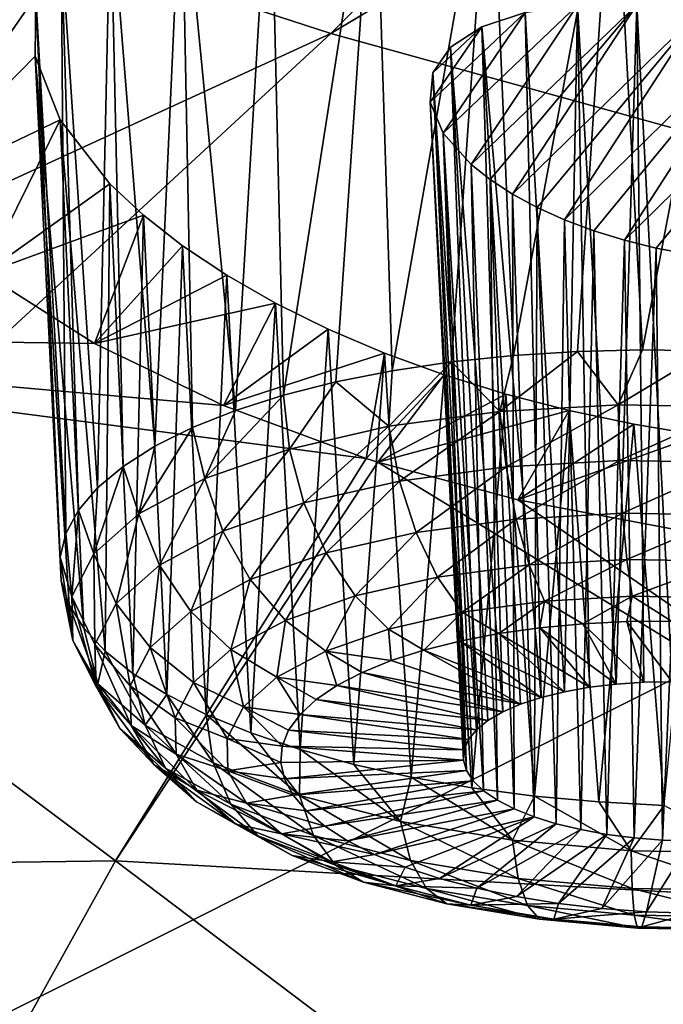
# Model space of a CAD drawing. Header units: metres. Extents: x -90 to 304, y -90 to 74.
# Tile 337 of 570: x 213.74 to 215.21, y 7.48 to 9.73. Entities that reach past the tile are written whole.
import ezdxf

# ---------------------------------------------------------------- set-up
doc = ezdxf.new("R2010")
doc.units = ezdxf.units.M
doc.layers.add('solid_21662050_350', color=7, linetype='CONTINUOUS')

msp = doc.modelspace()

# ---------------------------------------------------------------- linework, layer by layer
at = {"layer": 'solid_21662050_350'}
for points in [[(218.369614, 13.648315, 206.268372), (212.210464, 10.426764, 209.978928), (214.449249, 9.699173, 211.999878)], [(220.145767, 13.104414, 207.779114), (218.369614, 13.648315, 206.268372), (214.449249, 9.699173, 211.999878)], [(220.145767, 13.104414, 207.779114), (214.449249, 9.699173, 211.999878), (216.8535, 9.034916, 213.844925)], [(214.198685, 10.481389, 148.388184), (213.305801, 9.498137, 150.604141), (213.925858, 10.437732, 148.577682)], [(213.832748, 9.910597, 149.61644), (213.305801, 9.498137, 150.604141), (214.198685, 10.481389, 148.388184)], [(213.925858, 10.437732, 148.577682), (213.305801, 9.498137, 150.604141), (213.218918, 9.675175, 150.299789)], [(213.925858, 10.437732, 148.577682), (213.218918, 9.675175, 150.299789), (213.6884, 10.36941, 148.800125)], [(214.449249, 9.699173, 211.999878), (212.210464, 10.426764, 209.978928), (207.360123, 6.441322, 214.673355)], [(214.54982, 10.203702, 148.782303), (214.81459, 10.213077, 148.663376), (214.589874, 8.927176, 148.357498)], [(214.81459, 10.213077, 148.663376), (214.725876, 8.947391, 148.297348), (214.589874, 8.927176, 148.357498)], [(214.81459, 10.213077, 148.663376), (214.867737, 8.962183, 148.250732), (214.725876, 8.947391, 148.297348)], [(214.81459, 10.213077, 148.663376), (215.096649, 10.195423, 148.590363), (214.867737, 8.962183, 148.250732)], [(214.54982, 10.203702, 148.782303), (214.341415, 8.871428, 148.515579), (214.310791, 10.167332, 148.943344)], [(214.54982, 10.203702, 148.782303), (214.461258, 8.901763, 148.430511), (214.341415, 8.871428, 148.515579)], [(214.54982, 10.203702, 148.782303), (214.589874, 8.927176, 148.357498), (214.461258, 8.901763, 148.430511)], [(215.096649, 10.195423, 148.590363), (215.013931, 8.971392, 148.218124), (214.867737, 8.962183, 148.250732)], [(215.096649, 10.195423, 148.590363), (215.162842, 8.974916, 148.199921), (215.013931, 8.971392, 148.218124)], [(215.096649, 10.195423, 148.590363), (215.387054, 10.151221, 148.566299), (215.162842, 8.974916, 148.199921)], [(214.107712, 10.105347, 149.139572), (214.310791, 10.167332, 148.943344), (214.231659, 8.836503, 148.611771)], [(214.310791, 10.167332, 148.943344), (214.341415, 8.871428, 148.515579), (214.231659, 8.836503, 148.611771)], [(215.387054, 10.151221, 148.566299), (215.312851, 8.972716, 148.196304), (215.162842, 8.974916, 148.199921)], [(213.945694, 10.018775, 149.366852), (214.107712, 10.105347, 149.139572), (214.047104, 8.754462, 148.833237)], [(214.107712, 10.105347, 149.139572), (214.133194, 8.797371, 148.718048), (214.047104, 8.754462, 148.833237)], [(214.107712, 10.105347, 149.139572), (214.231659, 8.836503, 148.611771), (214.133194, 8.797371, 148.718048)], [(213.832748, 9.910597, 149.61644), (213.945694, 10.018775, 149.366852), (213.915665, 8.659226, 149.085205)], [(213.945694, 10.018775, 149.366852), (213.974335, 8.708245, 148.95607), (213.915665, 8.659226, 149.085205)], [(213.945694, 10.018775, 149.366852), (214.047104, 8.754462, 148.833237), (213.974335, 8.708245, 148.95607)], [(213.774338, 9.785158, 149.878159), (213.305801, 9.498137, 150.604141), (213.832748, 9.910597, 149.61644)], [(213.774338, 9.785158, 149.878159), (213.832748, 9.910597, 149.61644), (213.843094, 8.554958, 149.356659)], [(213.832748, 9.910597, 149.61644), (213.871765, 8.607944, 149.219223), (213.843094, 8.554958, 149.356659)], [(213.832748, 9.910597, 149.61644), (213.915665, 8.659226, 149.085205), (213.871765, 8.607944, 149.219223)], [(213.774338, 9.785158, 149.878159), (213.45285, 9.320896, 150.887665), (213.305801, 9.498137, 150.604141)], [(213.773254, 9.647113, 150.142471), (213.45285, 9.320896, 150.887665), (213.774338, 9.785158, 149.878159)], [(213.773254, 9.647113, 150.142471), (213.774338, 9.785158, 149.878159), (213.83255, 8.446215, 149.635773)], [(213.774338, 9.785158, 149.878159), (213.829971, 8.500852, 149.496017), (213.83255, 8.446215, 149.635773)], [(213.774338, 9.785158, 149.878159), (213.843094, 8.554958, 149.356659), (213.829971, 8.500852, 149.496017)], [(214.70668, 9.470872, 150.133789), (214.894058, 9.747084, 149.530838), (215.014175, 9.764074, 149.453522)], [(214.70668, 9.470872, 150.133789), (215.014175, 9.764074, 149.453522), (214.770508, 9.399201, 150.24913)], [(214.770508, 9.399201, 150.24913), (215.014175, 9.764074, 149.453522), (215.149399, 9.764677, 149.40239)], [(214.770508, 9.399201, 150.24913), (215.149399, 9.764677, 149.40239), (214.814224, 9.364675, 150.300079)], [(214.814224, 9.364675, 150.300079), (215.149399, 9.764677, 149.40239), (214.86499, 9.331747, 150.345459)], [(214.86499, 9.331747, 150.345459), (215.149399, 9.764677, 149.40239), (215.292969, 9.748715, 149.380432)], [(215.014175, 9.764074, 149.453522), (214.894058, 9.747084, 149.530838), (214.983841, 8.192311, 148.976898)], [(215.014175, 9.764074, 149.453522), (214.983841, 8.192311, 148.976898), (215.041183, 8.202551, 148.947144)], [(215.149399, 9.764677, 149.40239), (215.014175, 9.764074, 149.453522), (215.102127, 8.209892, 148.924591)], [(215.014175, 9.764074, 149.453522), (215.041183, 8.202551, 148.947144), (215.102127, 8.209892, 148.924591)], [(215.149399, 9.764677, 149.40239), (215.102127, 8.209892, 148.924591), (215.165649, 8.214213, 148.909607)], [(215.149399, 9.764677, 149.40239), (215.165649, 8.214213, 148.909607), (215.230652, 8.215438, 148.902466)], [(215.292969, 9.748715, 149.380432), (215.149399, 9.764677, 149.40239), (215.230652, 8.215438, 148.902466)], [(214.677032, 9.54229, 150.006653), (214.894058, 9.747084, 149.530838), (214.70668, 9.470872, 150.133789)], [(214.795334, 9.714532, 149.630295), (214.894058, 9.747084, 149.530838), (214.677032, 9.54229, 150.006653)], [(214.795334, 9.714532, 149.630295), (214.931107, 8.179351, 149.013336), (214.894058, 9.747084, 149.530838)], [(214.86499, 9.331747, 150.345459), (215.292969, 9.748715, 149.380432), (214.922028, 9.300941, 150.384552)], [(214.894058, 9.747084, 149.530838), (214.931107, 8.179351, 149.013336), (214.983841, 8.192311, 148.976898)], [(214.922028, 9.300941, 150.384552), (215.292969, 9.748715, 149.380432), (214.984467, 9.272736, 150.416748)], [(214.984467, 9.272736, 150.416748), (215.292969, 9.748715, 149.380432), (215.437393, 9.716681, 149.389648)], [(214.795334, 9.714532, 149.630295), (214.677032, 9.54229, 150.006653), (214.682846, 9.609194, 149.875305)], [(214.795334, 9.714532, 149.630295), (214.682846, 9.609194, 149.875305), (214.723282, 9.667751, 149.747299)], [(214.795334, 9.714532, 149.630295), (214.723282, 9.667751, 149.747299), (214.842911, 8.146194, 149.103683)], [(214.795334, 9.714532, 149.630295), (214.842911, 8.146194, 149.103683), (214.88385, 8.163891, 149.055847)], [(214.795334, 9.714532, 149.630295), (214.88385, 8.163891, 149.055847), (214.931107, 8.179351, 149.013336)], [(214.984467, 9.272736, 150.416748), (215.437393, 9.716681, 149.389648), (215.051285, 9.24759, 150.441528)], [(215.051285, 9.24759, 150.441528), (215.437393, 9.716681, 149.389648), (215.121506, 9.225853, 150.458557)], [(215.121506, 9.225853, 150.458557), (215.437393, 9.716681, 149.389648), (215.574203, 9.669965, 149.430573)], [(214.449249, 9.699173, 211.999878), (207.360123, 6.441322, 214.673355), (210.017944, 5.605456, 216.995056)], [(216.8535, 9.034916, 213.844925), (214.449249, 9.699173, 211.999878), (210.017944, 5.605456, 216.995056)], [(215.121506, 9.225853, 150.458557), (215.574203, 9.669965, 149.430573), (215.19397, 9.20786, 150.467606)], [(215.19397, 9.20786, 150.467606), (215.574203, 9.669965, 149.430573), (215.267563, 9.193864, 150.468552)], [(213.830292, 9.501822, 150.399323), (213.45285, 9.320896, 150.887665), (213.773254, 9.647113, 150.142471)], [(213.773254, 9.647113, 150.142471), (213.850784, 8.391648, 149.774368), (213.884491, 8.337749, 149.910294)], [(213.830292, 9.501822, 150.399323), (213.773254, 9.647113, 150.142471), (213.884491, 8.337749, 149.910294)], [(213.773254, 9.647113, 150.142471), (213.83255, 8.446215, 149.635773), (213.850784, 8.391648, 149.774368)], [(214.723282, 9.667751, 149.747299), (214.682846, 9.609194, 149.875305), (214.782623, 8.105343, 149.212006)], [(214.723282, 9.667751, 149.747299), (214.782623, 8.105343, 149.212006), (214.808975, 8.126572, 149.156021)], [(214.723282, 9.667751, 149.747299), (214.808975, 8.126572, 149.156021), (214.842911, 8.146194, 149.103683)], [(214.682846, 9.609194, 149.875305), (214.677032, 9.54229, 150.006653), (214.754349, 8.059583, 149.330917)], [(214.682846, 9.609194, 149.875305), (214.754349, 8.059583, 149.330917), (214.764313, 8.082888, 149.27063)], [(214.682846, 9.609194, 149.875305), (214.764313, 8.082888, 149.27063), (214.782623, 8.105343, 149.212006)], [(214.677032, 9.54229, 150.006653), (214.759995, 8.012029, 149.452347), (214.752899, 8.035827, 149.391846)], [(214.677032, 9.54229, 150.006653), (214.70668, 9.470872, 150.133789), (214.759995, 8.012029, 149.452347)], [(214.677032, 9.54229, 150.006653), (214.752899, 8.035827, 149.391846), (214.754349, 8.059583, 149.330917)], [(213.830292, 9.501822, 150.399323), (213.656021, 9.14959, 151.140762), (213.45285, 9.320896, 150.887665)], [(213.943939, 9.355174, 150.63855), (213.656021, 9.14959, 151.140762), (213.830292, 9.501822, 150.399323)], [(213.830292, 9.501822, 150.399323), (213.884491, 8.337749, 149.910294), (213.933289, 8.285107, 150.042084)], [(213.943939, 9.355174, 150.63855), (213.830292, 9.501822, 150.399323), (213.933289, 8.285107, 150.042084)], [(214.70668, 9.470872, 150.133789), (214.799194, 7.965919, 149.567993), (214.775528, 7.988586, 149.511414)], [(214.70668, 9.470872, 150.133789), (214.770508, 9.399201, 150.24913), (214.799194, 7.965919, 149.567993)], [(214.70668, 9.470872, 150.133789), (214.775528, 7.988586, 149.511414), (214.759995, 8.012029, 149.452347)], [(214.770508, 9.399201, 150.24913), (214.830627, 7.944398, 149.621155), (214.799194, 7.965919, 149.567993)], [(214.770508, 9.399201, 150.24913), (214.814224, 9.364675, 150.300079), (214.830627, 7.944398, 149.621155)], [(214.020859, 9.283256, 150.748474), (213.656021, 9.14959, 151.140762), (213.943939, 9.355174, 150.63855)], [(213.943939, 9.355174, 150.63855), (213.933289, 8.285107, 150.042084), (213.996658, 8.234299, 150.168274)], [(214.020859, 9.283256, 150.748474), (213.943939, 9.355174, 150.63855), (213.996658, 8.234299, 150.168274)], [(214.814224, 9.364675, 150.300079), (214.869278, 7.924399, 149.669983), (214.830627, 7.944398, 149.621155)], [(214.814224, 9.364675, 150.300079), (214.86499, 9.331747, 150.345459), (214.869278, 7.924399, 149.669983)], [(214.86499, 9.331747, 150.345459), (214.914474, 7.906263, 149.713638), (214.869278, 7.924399, 149.669983)], [(214.86499, 9.331747, 150.345459), (214.922028, 9.300941, 150.384552), (214.914474, 7.906263, 149.713638)], [(214.922028, 9.300941, 150.384552), (214.965469, 7.890298, 149.751373), (214.914474, 7.906263, 149.713638)], [(214.922028, 9.300941, 150.384552), (214.984467, 9.272736, 150.416748), (214.965469, 7.890298, 149.751373)], [(214.020859, 9.283256, 150.748474), (213.908997, 8.989942, 151.355331), (213.656021, 9.14959, 151.140762)], [(214.110229, 9.213309, 150.850372), (213.908997, 8.989942, 151.355331), (214.020859, 9.283256, 150.748474)], [(214.020859, 9.283256, 150.748474), (213.996658, 8.234299, 150.168274), (214.073883, 8.185884, 150.287476)], [(214.110229, 9.213309, 150.850372), (214.020859, 9.283256, 150.748474), (214.073883, 8.185884, 150.287476)], [(214.984467, 9.272736, 150.416748), (215.021347, 7.876784, 149.782532), (214.965469, 7.890298, 149.751373)], [(214.984467, 9.272736, 150.416748), (215.051285, 9.24759, 150.441528), (215.021347, 7.876784, 149.782532)], [(215.051285, 9.24759, 150.441528), (215.081192, 7.865942, 149.806595), (215.021347, 7.876784, 149.782532)], [(215.051285, 9.24759, 150.441528), (215.121506, 9.225853, 150.458557), (215.081192, 7.865942, 149.806595)], [(215.121506, 9.225853, 150.458557), (215.143967, 7.857966, 149.823151), (215.081192, 7.865942, 149.806595)], [(215.121506, 9.225853, 150.458557), (215.19397, 9.20786, 150.467606), (215.143967, 7.857966, 149.823151)], [(214.211182, 9.146074, 150.943192), (213.908997, 8.989942, 151.355331), (214.110229, 9.213309, 150.850372)], [(214.110229, 9.213309, 150.850372), (214.073883, 8.185884, 150.287476), (214.164139, 8.140388, 150.398407)], [(214.211182, 9.146074, 150.943192), (214.110229, 9.213309, 150.850372), (214.164139, 8.140388, 150.398407)], [(215.19397, 9.20786, 150.467606), (215.208588, 7.85299, 149.831909), (215.143967, 7.857966, 149.823151)], [(215.19397, 9.20786, 150.467606), (215.267563, 9.193864, 150.468552), (215.208588, 7.85299, 149.831909)], [(215.267563, 9.193864, 150.468552), (215.273956, 7.851097, 149.832718), (215.208588, 7.85299, 149.831909)], [(213.656021, 9.14959, 151.140762), (213.908997, 8.989942, 151.355331), (212.347397, 9.011413, 151.896652)], [(214.322693, 9.082255, 151.025955), (213.908997, 8.989942, 151.355331), (214.211182, 9.146074, 150.943192)], [(214.211182, 9.146074, 150.943192), (214.164139, 8.140388, 150.398407), (214.266418, 8.098314, 150.499832)], [(214.322693, 9.082255, 151.025955), (214.211182, 9.146074, 150.943192), (214.266418, 8.098314, 150.499832)], [(214.322693, 9.082255, 151.025955), (214.20369, 8.847437, 151.524033), (213.908997, 8.989942, 151.355331)], [(214.443588, 9.022543, 151.097809), (214.20369, 8.847437, 151.524033), (214.322693, 9.082255, 151.025955)], [(214.322693, 9.082255, 151.025955), (214.266418, 8.098314, 150.499832), (214.379623, 8.060122, 150.590652)], [(214.443588, 9.022543, 151.097809), (214.322693, 9.082255, 151.025955), (214.379623, 8.060122, 150.590652)], [(216.8535, 9.034916, 213.844925), (210.017944, 5.605456, 216.995056), (212.861694, 4.843024, 219.112793)], [(219.407639, 8.438294, 215.502106), (216.8535, 9.034916, 213.844925), (212.861694, 4.843024, 219.112793)], [(214.572678, 8.967529, 151.158051), (214.20369, 8.847437, 151.524033), (214.443588, 9.022543, 151.097809)], [(214.443588, 9.022543, 151.097809), (214.379623, 8.060122, 150.590652), (214.502487, 8.026228, 150.669861)], [(214.572678, 8.967529, 151.158051), (214.443588, 9.022543, 151.097809), (214.502487, 8.026228, 150.669861)], [(213.957123, 7.805358, 153.642899), (211.515778, 7.772446, 154.589294), (212.347397, 9.011413, 151.896652)], [(214.530228, 8.726706, 151.641571), (213.957123, 7.805358, 153.642899), (212.347397, 9.011413, 151.896652)], [(214.20369, 8.847437, 151.524033), (214.530228, 8.726706, 151.641571), (212.347397, 9.011413, 151.896652)], [(213.908997, 8.989942, 151.355331), (214.20369, 8.847437, 151.524033), (212.347397, 9.011413, 151.896652)], [(214.836487, 8.834103, 148.237823), (214.867737, 8.962183, 148.250732), (215.013931, 8.971392, 148.218124)], [(215.106689, 8.849099, 148.182755), (214.836487, 8.834103, 148.237823), (215.013931, 8.971392, 148.218124)], [(215.106689, 8.849099, 148.182755), (215.013931, 8.971392, 148.218124), (215.162842, 8.974916, 148.199921)], [(215.106689, 8.849099, 148.182755), (215.162842, 8.974916, 148.199921), (215.312851, 8.972716, 148.196304)], [(215.382782, 8.844394, 148.17778), (215.106689, 8.849099, 148.182755), (215.312851, 8.972716, 148.196304)], [(214.572678, 8.967529, 151.158051), (214.530228, 8.726706, 151.641571), (214.20369, 8.847437, 151.524033)], [(214.572678, 8.967529, 151.158051), (214.502487, 8.026228, 150.669861), (214.633682, 7.997005, 150.736588)], [(214.708557, 8.917787, 151.206039), (214.530228, 8.726706, 151.641571), (214.572678, 8.967529, 151.158051)], [(214.708557, 8.917787, 151.206039), (214.572678, 8.967529, 151.158051), (214.633682, 7.997005, 150.736588)], [(214.836487, 8.834103, 148.237823), (214.725876, 8.947391, 148.297348), (214.867737, 8.962183, 148.250732)], [(214.58255, 8.799983, 148.340851), (214.461258, 8.901763, 148.430511), (214.589874, 8.927176, 148.357498)], [(214.58255, 8.799983, 148.340851), (214.589874, 8.927176, 148.357498), (214.725876, 8.947391, 148.297348)], [(214.836487, 8.834103, 148.237823), (214.58255, 8.799983, 148.340851), (214.725876, 8.947391, 148.297348)], [(214.708557, 8.917787, 151.206039), (214.557358, 8.71813, 151.648621), (214.530228, 8.726706, 151.641571)], [(214.849869, 8.873786, 151.241348), (214.557358, 8.71813, 151.648621), (214.708557, 8.917787, 151.206039)], [(214.708557, 8.917787, 151.206039), (214.633682, 7.997005, 150.736588), (214.771774, 7.972774, 150.790115)], [(214.849869, 8.873786, 151.241348), (214.708557, 8.917787, 151.206039), (214.771774, 7.972774, 150.790115)], [(214.35463, 8.74805, 148.4879), (214.341415, 8.871428, 148.515579), (214.461258, 8.901763, 148.430511)], [(214.58255, 8.799983, 148.340851), (214.35463, 8.74805, 148.4879), (214.461258, 8.901763, 148.430511)], [(214.161469, 8.680299, 148.673294), (214.231659, 8.836503, 148.611771), (214.341415, 8.871428, 148.515579)], [(214.161469, 8.680299, 148.673294), (214.341415, 8.871428, 148.515579), (214.35463, 8.74805, 148.4879)], [(214.995117, 8.835955, 151.263657), (214.557358, 8.71813, 151.648621), (214.849869, 8.873786, 151.241348)], [(214.849869, 8.873786, 151.241348), (214.771774, 7.972774, 150.790115), (214.915237, 7.953799, 150.829865)], [(214.995117, 8.835955, 151.263657), (214.849869, 8.873786, 151.241348), (214.915237, 7.953799, 150.829865)], [(214.161469, 8.680299, 148.673294), (214.133194, 8.797371, 148.718048), (214.231659, 8.836503, 148.611771)], [(214.995117, 8.835955, 151.263657), (214.877716, 8.631619, 151.704163), (214.557358, 8.71813, 151.648621)], [(214.850708, 8.707364, 148.245575), (214.836487, 8.834103, 148.237823), (215.106689, 8.849099, 148.182755)], [(214.850708, 8.707364, 148.245575), (215.106689, 8.849099, 148.182755), (215.110184, 8.721765, 148.192703)], [(215.142899, 8.804606, 151.272781), (214.877716, 8.631619, 151.704163), (214.995117, 8.835955, 151.263657)], [(214.995117, 8.835955, 151.263657), (214.915237, 7.953799, 150.829865), (215.0625, 7.940289, 150.855377)], [(215.142899, 8.804606, 151.272781), (214.995117, 8.835955, 151.263657), (215.0625, 7.940289, 150.855377)], [(215.110184, 8.721765, 148.192703), (215.106689, 8.849099, 148.182755), (215.382782, 8.844394, 148.17778)], [(215.110184, 8.721765, 148.192703), (215.382782, 8.844394, 148.17778), (215.375305, 8.717247, 148.187912)], [(214.606842, 8.674598, 148.344513), (214.58255, 8.799983, 148.340851), (214.836487, 8.834103, 148.237823)], [(214.606842, 8.674598, 148.344513), (214.836487, 8.834103, 148.237823), (214.850708, 8.707364, 148.245575)], [(214.010529, 8.599335, 148.889923), (214.047104, 8.754462, 148.833237), (214.133194, 8.797371, 148.718048)], [(214.161469, 8.680299, 148.673294), (214.010529, 8.599335, 148.889923), (214.133194, 8.797371, 148.718048)], [(214.387955, 8.624726, 148.485718), (214.35463, 8.74805, 148.4879), (214.58255, 8.799983, 148.340851)], [(214.606842, 8.674598, 148.344513), (214.387955, 8.624726, 148.485718), (214.58255, 8.799983, 148.340851)], [(215.291687, 8.780012, 151.268707), (214.877716, 8.631619, 151.704163), (215.142899, 8.804606, 151.272781)], [(215.142899, 8.804606, 151.272781), (215.0625, 7.940289, 150.855377), (215.211945, 7.932391, 150.866379)], [(215.291687, 8.780012, 151.268707), (215.142899, 8.804606, 151.272781), (215.211945, 7.932391, 150.866379)], [(215.291687, 8.780012, 151.268707), (215.233749, 8.564959, 151.710388), (214.877716, 8.631619, 151.704163)], [(214.010529, 8.599335, 148.889923), (213.974335, 8.708245, 148.95607), (214.047104, 8.754462, 148.833237)], [(214.202484, 8.559665, 148.663757), (214.161469, 8.680299, 148.673294), (214.35463, 8.74805, 148.4879)], [(214.202484, 8.559665, 148.663757), (214.35463, 8.74805, 148.4879), (214.387955, 8.624726, 148.485718)], [(214.530228, 8.726706, 151.641571), (214.557358, 8.71813, 151.648621), (213.957123, 7.805358, 153.642899)], [(213.907578, 8.508268, 149.129456), (213.915665, 8.659226, 149.085205), (213.974335, 8.708245, 148.95607)], [(214.010529, 8.599335, 148.889923), (213.907578, 8.508268, 149.129456), (213.974335, 8.708245, 148.95607)], [(216.262482, 7.67538, 153.125107), (213.957123, 7.805358, 153.642899), (214.557358, 8.71813, 151.648621)], [(214.877716, 8.631619, 151.704163), (216.262482, 7.67538, 153.125107), (214.557358, 8.71813, 151.648621)], [(214.606842, 8.674598, 148.344513), (214.850708, 8.707364, 148.245575), (214.644653, 8.556922, 148.376877)], [(214.850708, 8.707364, 148.245575), (214.87352, 8.587673, 148.284027), (214.644653, 8.556922, 148.376877)], [(214.850708, 8.707364, 148.245575), (215.110184, 8.721765, 148.192703), (214.87352, 8.587673, 148.284027)], [(215.110184, 8.721765, 148.192703), (215.117035, 8.601188, 148.234406), (214.87352, 8.587673, 148.284027)], [(215.110184, 8.721765, 148.192703), (215.375305, 8.717247, 148.187912), (215.117035, 8.601188, 148.234406)], [(215.375305, 8.717247, 148.187912), (215.36586, 8.596948, 148.229904), (215.117035, 8.601188, 148.234406)], [(214.057526, 8.481914, 148.871796), (214.010529, 8.599335, 148.889923), (214.161469, 8.680299, 148.673294)], [(214.057526, 8.481914, 148.871796), (214.161469, 8.680299, 148.673294), (214.202484, 8.559665, 148.663757)], [(213.907578, 8.508268, 149.129456), (213.871765, 8.607944, 149.219223), (213.915665, 8.659226, 149.085205)], [(214.606842, 8.674598, 148.344513), (214.439224, 8.510117, 148.509399), (214.387955, 8.624726, 148.485718)], [(214.606842, 8.674598, 148.344513), (214.644653, 8.556922, 148.376877), (214.439224, 8.510117, 148.509399)], [(214.202484, 8.559665, 148.663757), (214.387955, 8.624726, 148.485718), (214.265152, 8.449057, 148.676498)], [(214.265152, 8.449057, 148.676498), (214.387955, 8.624726, 148.485718), (214.439224, 8.510117, 148.509399)], [(214.877716, 8.631619, 151.704163), (215.233749, 8.564959, 151.710388), (216.262482, 7.67538, 153.125107)], [(213.856598, 8.4106, 149.38269), (213.843094, 8.554958, 149.356659), (213.871765, 8.607944, 149.219223)], [(213.907578, 8.508268, 149.129456), (213.856598, 8.4106, 149.38269), (213.871765, 8.607944, 149.219223)], [(213.958664, 8.394461, 149.101822), (213.907578, 8.508268, 149.129456), (214.010529, 8.599335, 148.889923)], [(213.958664, 8.394461, 149.101822), (214.010529, 8.599335, 148.889923), (214.057526, 8.481914, 148.871796)], [(214.644653, 8.556922, 148.376877), (214.87352, 8.587673, 148.284027), (214.693512, 8.454638, 148.435837)], [(214.87352, 8.587673, 148.284027), (214.903442, 8.482844, 148.350662), (214.693512, 8.454638, 148.435837)], [(214.87352, 8.587673, 148.284027), (215.117035, 8.601188, 148.234406), (214.903442, 8.482844, 148.350662)], [(215.117035, 8.601188, 148.234406), (215.126816, 8.495241, 148.305145), (214.903442, 8.482844, 148.350662)], [(215.117035, 8.601188, 148.234406), (215.36586, 8.596948, 148.229904), (215.126816, 8.495241, 148.305145)], [(215.36586, 8.596948, 148.229904), (215.355042, 8.491352, 148.301025), (215.126816, 8.495241, 148.305145)], [(213.856598, 8.4106, 149.38269), (213.829971, 8.500852, 149.496017), (213.843094, 8.554958, 149.356659)], [(214.057526, 8.481914, 148.871796), (214.202484, 8.559665, 148.663757), (214.12912, 8.376087, 148.871735)], [(214.202484, 8.559665, 148.663757), (214.265152, 8.449057, 148.676498), (214.12912, 8.376087, 148.871735)], [(214.644653, 8.556922, 148.376877), (214.505096, 8.411706, 148.557388), (214.439224, 8.510117, 148.509399)], [(214.644653, 8.556922, 148.376877), (214.693512, 8.454638, 148.435837), (214.505096, 8.411706, 148.557388)], [(213.859528, 8.310081, 149.639893), (213.83255, 8.446215, 149.635773), (213.829971, 8.500852, 149.496017)], [(213.856598, 8.4106, 149.38269), (213.859528, 8.310081, 149.639893), (213.829971, 8.500852, 149.496017)], [(213.909698, 8.300668, 149.345001), (213.856598, 8.4106, 149.38269), (213.907578, 8.508268, 149.129456)], [(213.909698, 8.300668, 149.345001), (213.907578, 8.508268, 149.129456), (213.958664, 8.394461, 149.101822)], [(214.265152, 8.449057, 148.676498), (214.439224, 8.510117, 148.509399), (214.345413, 8.355698, 148.710648)], [(214.345413, 8.355698, 148.710648), (214.439224, 8.510117, 148.509399), (214.505096, 8.411706, 148.557388)], [(213.958664, 8.394461, 149.101822), (214.057526, 8.481914, 148.871796), (214.036331, 8.294013, 149.087616)], [(214.057526, 8.481914, 148.871796), (214.12912, 8.376087, 148.871735), (214.036331, 8.294013, 149.087616)], [(214.693512, 8.454638, 148.435837), (214.903442, 8.482844, 148.350662), (214.750229, 8.374426, 148.517532)], [(214.903442, 8.482844, 148.350662), (214.938522, 8.399725, 148.441132), (214.750229, 8.374426, 148.517532)], [(214.903442, 8.482844, 148.350662), (215.126816, 8.495241, 148.305145), (214.938522, 8.399725, 148.441132)], [(215.126816, 8.495241, 148.305145), (215.13887, 8.410844, 148.400314), (214.938522, 8.399725, 148.441132)], [(215.126816, 8.495241, 148.305145), (215.355042, 8.491352, 148.301025), (215.13887, 8.410844, 148.400314)], [(215.355042, 8.491352, 148.301025), (215.343567, 8.407355, 148.396606), (215.13887, 8.410844, 148.400314)], [(214.693512, 8.454638, 148.435837), (214.581238, 8.335919, 148.626556), (214.505096, 8.411706, 148.557388)], [(214.693512, 8.454638, 148.435837), (214.750229, 8.374426, 148.517532), (214.581238, 8.335919, 148.626556)], [(219.407639, 8.438294, 215.502106), (212.861694, 4.843024, 219.112793), (215.873734, 4.158753, 221.013428)], [(213.859528, 8.310081, 149.639893), (213.850784, 8.391648, 149.774368), (213.83255, 8.446215, 149.635773)], [(214.12912, 8.376087, 148.871735), (214.265152, 8.449057, 148.676498), (214.220627, 8.288767, 148.88974)], [(214.265152, 8.449057, 148.676498), (214.345413, 8.355698, 148.710648), (214.220627, 8.288767, 148.88974)], [(213.912506, 8.204139, 149.59201), (213.859528, 8.310081, 149.639893), (213.856598, 8.4106, 149.38269)], [(213.912506, 8.204139, 149.59201), (213.856598, 8.4106, 149.38269), (213.909698, 8.300668, 149.345001)], [(214.345413, 8.355698, 148.710648), (214.505096, 8.411706, 148.557388), (214.438019, 8.285686, 148.764023)], [(214.438019, 8.285686, 148.764023), (214.505096, 8.411706, 148.557388), (214.581238, 8.335919, 148.626556)], [(214.938522, 8.399725, 148.441132), (215.13887, 8.410844, 148.400314), (215.025909, 8.347869, 148.535904)], [(215.13887, 8.410844, 148.400314), (215.126862, 8.352935, 148.516708), (215.025909, 8.347869, 148.535904)], [(215.13887, 8.410844, 148.400314), (215.229385, 8.35381, 148.508148), (215.126862, 8.352935, 148.516708)], [(215.13887, 8.410844, 148.400314), (215.343567, 8.407355, 148.396606), (215.229385, 8.35381, 148.508148)], [(213.91626, 8.210577, 149.89119), (213.884491, 8.337749, 149.910294), (213.850784, 8.391648, 149.774368)], [(213.859528, 8.310081, 149.639893), (213.91626, 8.210577, 149.89119), (213.850784, 8.391648, 149.774368)], [(213.909698, 8.300668, 149.345001), (213.958664, 8.394461, 149.101822), (213.990387, 8.205988, 149.315842)], [(213.958664, 8.394461, 149.101822), (214.036331, 8.294013, 149.087616), (213.990387, 8.205988, 149.315842)], [(214.750229, 8.374426, 148.517532), (214.938522, 8.399725, 148.441132), (214.833771, 8.325471, 148.605103)], [(214.938522, 8.399725, 148.441132), (214.927811, 8.338675, 148.565491), (214.833771, 8.325471, 148.605103)], [(214.938522, 8.399725, 148.441132), (215.025909, 8.347869, 148.535904), (214.927811, 8.338675, 148.565491)], [(214.036331, 8.294013, 149.087616), (214.12912, 8.376087, 148.871735), (214.135529, 8.213484, 149.087753)], [(214.12912, 8.376087, 148.871735), (214.220627, 8.288767, 148.88974), (214.135529, 8.213484, 149.087753)], [(214.581238, 8.335919, 148.626556), (214.750229, 8.374426, 148.517532), (214.662613, 8.28774, 148.71228)], [(214.750229, 8.374426, 148.517532), (214.74501, 8.308421, 148.654236), (214.662613, 8.28774, 148.71228)], [(214.750229, 8.374426, 148.517532), (214.833771, 8.325471, 148.605103), (214.74501, 8.308421, 148.654236)], [(214.220627, 8.288767, 148.88974), (214.345413, 8.355698, 148.710648), (214.326096, 8.225654, 148.924637)], [(214.345413, 8.355698, 148.710648), (214.438019, 8.285686, 148.764023), (214.326096, 8.225654, 148.924637)], [(215.102127, 8.209892, 148.924591), (214.927811, 8.338675, 148.565491), (215.025909, 8.347869, 148.535904)], [(215.165649, 8.214213, 148.909607), (215.025909, 8.347869, 148.535904), (215.126862, 8.352935, 148.516708)], [(215.165649, 8.214213, 148.909607), (215.102127, 8.209892, 148.924591), (215.025909, 8.347869, 148.535904)], [(215.230652, 8.215438, 148.902466), (215.126862, 8.352935, 148.516708), (215.229385, 8.35381, 148.508148)], [(215.230652, 8.215438, 148.902466), (215.165649, 8.214213, 148.909607), (215.126862, 8.352935, 148.516708)], [(213.91626, 8.210577, 149.89119), (213.933289, 8.285107, 150.042084), (213.884491, 8.337749, 149.910294)], [(214.438019, 8.285686, 148.764023), (214.581238, 8.335919, 148.626556), (214.587631, 8.263688, 148.778488)], [(214.587631, 8.263688, 148.778488), (214.581238, 8.335919, 148.626556), (214.662613, 8.28774, 148.71228)], [(214.983841, 8.192311, 148.976898), (214.74501, 8.308421, 148.654236), (214.833771, 8.325471, 148.605103)], [(215.041183, 8.202551, 148.947144), (214.833771, 8.325471, 148.605103), (214.927811, 8.338675, 148.565491)], [(215.041183, 8.202551, 148.947144), (214.983841, 8.192311, 148.976898), (214.833771, 8.325471, 148.605103)], [(215.102127, 8.209892, 148.924591), (215.041183, 8.202551, 148.947144), (214.927811, 8.338675, 148.565491)], [(213.966995, 8.108583, 149.833328), (213.91626, 8.210577, 149.89119), (213.859528, 8.310081, 149.639893)], [(213.966995, 8.108583, 149.833328), (213.859528, 8.310081, 149.639893), (213.912506, 8.204139, 149.59201)], [(213.909698, 8.300668, 149.345001), (213.990387, 8.205988, 149.315842), (213.993027, 8.115396, 149.547653)], [(213.912506, 8.204139, 149.59201), (213.909698, 8.300668, 149.345001), (213.993027, 8.115396, 149.547653)], [(213.990387, 8.205988, 149.315842), (214.036331, 8.294013, 149.087616), (214.093384, 8.132743, 149.297104)], [(214.036331, 8.294013, 149.087616), (214.135529, 8.213484, 149.087753), (214.093384, 8.132743, 149.297104)], [(214.931107, 8.179351, 149.013336), (214.662613, 8.28774, 148.71228), (214.74501, 8.308421, 148.654236)], [(214.983841, 8.192311, 148.976898), (214.931107, 8.179351, 149.013336), (214.74501, 8.308421, 148.654236)], [(213.91626, 8.210577, 149.89119), (214.024612, 8.11591, 150.126907), (213.933289, 8.285107, 150.042084)], [(214.024612, 8.11591, 150.126907), (213.996658, 8.234299, 150.168274), (213.933289, 8.285107, 150.042084)], [(214.135529, 8.213484, 149.087753), (214.220627, 8.288767, 148.88974), (214.249771, 8.158133, 149.102234)], [(214.220627, 8.288767, 148.88974), (214.326096, 8.225654, 148.924637), (214.249771, 8.158133, 149.102234)], [(214.326096, 8.225654, 148.924637), (214.438019, 8.285686, 148.764023), (214.463562, 8.20672, 148.932022)], [(214.438019, 8.285686, 148.764023), (214.520996, 8.236568, 148.852051), (214.463562, 8.20672, 148.932022)], [(214.438019, 8.285686, 148.764023), (214.587631, 8.263688, 148.778488), (214.520996, 8.236568, 148.852051)], [(214.88385, 8.163891, 149.055847), (214.587631, 8.263688, 148.778488), (214.662613, 8.28774, 148.71228)], [(214.931107, 8.179351, 149.013336), (214.88385, 8.163891, 149.055847), (214.662613, 8.28774, 148.71228)], [(214.88385, 8.163891, 149.055847), (214.520996, 8.236568, 148.852051), (214.587631, 8.263688, 148.778488)], [(214.024612, 8.11591, 150.126907), (214.073883, 8.185884, 150.287476), (213.996658, 8.234299, 150.168274)], [(214.842911, 8.146194, 149.103683), (214.463562, 8.20672, 148.932022), (214.520996, 8.236568, 148.852051)], [(214.88385, 8.163891, 149.055847), (214.842911, 8.146194, 149.103683), (214.520996, 8.236568, 148.852051)], [(213.912506, 8.204139, 149.59201), (213.993027, 8.115396, 149.547653), (214.044144, 8.025716, 149.774124)], [(213.966995, 8.108583, 149.833328), (213.912506, 8.204139, 149.59201), (214.044144, 8.025716, 149.774124)], [(214.071045, 8.017673, 150.059692), (214.024612, 8.11591, 150.126907), (213.91626, 8.210577, 149.89119)], [(214.071045, 8.017673, 150.059692), (213.91626, 8.210577, 149.89119), (213.966995, 8.108583, 149.833328)], [(213.990387, 8.205988, 149.315842), (214.093384, 8.132743, 149.297104), (214.095795, 8.049646, 149.50972)], [(213.993027, 8.115396, 149.547653), (213.990387, 8.205988, 149.315842), (214.095795, 8.049646, 149.50972)], [(214.093384, 8.132743, 149.297104), (214.135529, 8.213484, 149.087753), (214.21196, 8.085714, 149.290009)], [(214.135529, 8.213484, 149.087753), (214.249771, 8.158133, 149.102234), (214.21196, 8.085714, 149.290009)], [(214.249771, 8.158133, 149.102234), (214.326096, 8.225654, 148.924637), (214.379028, 8.140375, 149.107117)], [(214.326096, 8.225654, 148.924637), (214.416031, 8.174521, 149.017395), (214.379028, 8.140375, 149.107117)], [(214.326096, 8.225654, 148.924637), (214.463562, 8.20672, 148.932022), (214.416031, 8.174521, 149.017395)], [(214.808975, 8.126572, 149.156021), (214.416031, 8.174521, 149.017395), (214.463562, 8.20672, 148.932022)], [(214.842911, 8.146194, 149.103683), (214.808975, 8.126572, 149.156021), (214.463562, 8.20672, 148.932022)], [(214.024612, 8.11591, 150.126907), (214.180435, 8.029718, 150.337997), (214.073883, 8.185884, 150.287476)], [(214.180435, 8.029718, 150.337997), (214.164139, 8.140388, 150.398407), (214.073883, 8.185884, 150.287476)], [(214.782623, 8.105343, 149.212006), (214.379028, 8.140375, 149.107117), (214.416031, 8.174521, 149.017395)], [(214.808975, 8.126572, 149.156021), (214.782623, 8.105343, 149.212006), (214.416031, 8.174521, 149.017395)], [(214.377716, 7.955314, 150.516342), (214.266418, 8.098314, 150.499832), (214.164139, 8.140388, 150.398407)], [(214.180435, 8.029718, 150.337997), (214.377716, 7.955314, 150.516342), (214.164139, 8.140388, 150.398407)], [(214.21196, 8.085714, 149.290009), (214.249771, 8.158133, 149.102234), (214.338272, 8.067977, 149.295013)], [(214.249771, 8.158133, 149.102234), (214.352997, 8.104711, 149.200043), (214.338272, 8.067977, 149.295013)], [(214.249771, 8.158133, 149.102234), (214.379028, 8.140375, 149.107117), (214.352997, 8.104711, 149.200043)], [(214.764313, 8.082888, 149.27063), (214.352997, 8.104711, 149.200043), (214.379028, 8.140375, 149.107117)], [(214.782623, 8.105343, 149.212006), (214.764313, 8.082888, 149.27063), (214.379028, 8.140375, 149.107117)], [(213.993027, 8.115396, 149.547653), (214.095795, 8.049646, 149.50972), (214.1427, 7.967388, 149.717468)], [(214.044144, 8.025716, 149.774124), (213.993027, 8.115396, 149.547653), (214.1427, 7.967388, 149.717468)], [(214.220688, 7.934902, 150.262405), (214.180435, 8.029718, 150.337997), (214.024612, 8.11591, 150.126907)], [(214.220688, 7.934902, 150.262405), (214.024612, 8.11591, 150.126907), (214.071045, 8.017673, 150.059692)], [(214.093384, 8.132743, 149.297104), (214.21196, 8.085714, 149.290009), (214.214142, 8.011185, 149.480713)], [(214.095795, 8.049646, 149.50972), (214.093384, 8.132743, 149.297104), (214.214142, 8.011185, 149.480713)], [(213.966995, 8.108583, 149.833328), (214.044144, 8.025716, 149.774124), (214.141815, 7.940397, 149.986572)], [(214.071045, 8.017673, 150.059692), (213.966995, 8.108583, 149.833328), (214.141815, 7.940397, 149.986572)], [(214.377716, 7.955314, 150.516342), (214.379623, 8.060122, 150.590652), (214.266418, 8.098314, 150.499832)], [(214.754349, 8.059583, 149.330917), (214.338272, 8.067977, 149.295013), (214.352997, 8.104711, 149.200043)], [(214.764313, 8.082888, 149.27063), (214.754349, 8.059583, 149.330917), (214.352997, 8.104711, 149.200043)], [(214.21196, 8.085714, 149.290009), (214.338272, 8.067977, 149.295013), (214.335037, 8.030637, 149.390823)], [(214.214142, 8.011185, 149.480713), (214.21196, 8.085714, 149.290009), (214.335037, 8.030637, 149.390823)], [(214.095795, 8.049646, 149.50972), (214.214142, 8.011185, 149.480713), (214.25621, 7.937406, 149.667038)], [(214.1427, 7.967388, 149.717468), (214.095795, 8.049646, 149.50972), (214.25621, 7.937406, 149.667038)], [(214.752899, 8.035827, 149.391846), (214.335037, 8.030637, 149.390823), (214.338272, 8.067977, 149.295013)], [(214.754349, 8.059583, 149.330917), (214.752899, 8.035827, 149.391846), (214.338272, 8.067977, 149.295013)], [(214.377716, 7.955314, 150.516342), (214.608902, 7.895557, 150.655106), (214.379623, 8.060122, 150.590652)], [(214.608902, 7.895557, 150.655106), (214.502487, 8.026228, 150.669861), (214.379623, 8.060122, 150.590652)], [(214.044144, 8.025716, 149.774124), (214.1427, 7.967388, 149.717468), (214.232285, 7.889128, 149.912323)], [(214.141815, 7.940397, 149.986572), (214.044144, 8.025716, 149.774124), (214.232285, 7.889128, 149.912323)], [(214.410141, 7.863451, 150.43367), (214.377716, 7.955314, 150.516342), (214.180435, 8.029718, 150.337997)], [(214.410141, 7.863451, 150.43367), (214.180435, 8.029718, 150.337997), (214.220688, 7.934902, 150.262405)], [(214.214142, 8.011185, 149.480713), (214.335037, 8.030637, 149.390823), (214.343323, 7.993158, 149.486282)], [(214.752899, 8.035827, 149.391846), (214.343323, 7.993158, 149.486282), (214.335037, 8.030637, 149.390823)], [(214.752899, 8.035827, 149.391846), (214.759995, 8.012029, 149.452347), (214.343323, 7.993158, 149.486282)], [(214.608902, 7.895557, 150.655106), (214.633682, 7.997005, 150.736588), (214.502487, 8.026228, 150.669861)], [(214.071045, 8.017673, 150.059692), (214.141815, 7.940397, 149.986572), (214.282242, 7.862716, 150.176819)], [(214.220688, 7.934902, 150.262405), (214.071045, 8.017673, 150.059692), (214.282242, 7.862716, 150.176819)], [(214.214142, 8.011185, 149.480713), (214.343323, 7.993158, 149.486282), (214.363052, 7.956014, 149.58017)], [(214.25621, 7.937406, 149.667038), (214.214142, 8.011185, 149.480713), (214.363052, 7.956014, 149.58017)], [(214.759995, 8.012029, 149.452347), (214.363052, 7.956014, 149.58017), (214.343323, 7.993158, 149.486282)], [(214.759995, 8.012029, 149.452347), (214.775528, 7.988586, 149.511414), (214.363052, 7.956014, 149.58017)], [(214.775528, 7.988586, 149.511414), (214.393951, 7.91967, 149.671326), (214.363052, 7.956014, 149.58017)], [(214.775528, 7.988586, 149.511414), (214.799194, 7.965919, 149.567993), (214.393951, 7.91967, 149.671326)], [(214.608902, 7.895557, 150.655106), (214.865082, 7.852744, 150.748932), (214.633682, 7.997005, 150.736588)], [(214.865082, 7.852744, 150.748932), (214.771774, 7.972774, 150.790115), (214.633682, 7.997005, 150.736588)], [(214.1427, 7.967388, 149.717468), (214.25621, 7.937406, 149.667038), (214.336548, 7.867214, 149.841812)], [(214.232285, 7.889128, 149.912323), (214.1427, 7.967388, 149.717468), (214.336548, 7.867214, 149.841812)], [(214.25621, 7.937406, 149.667038), (214.363052, 7.956014, 149.58017), (214.393951, 7.91967, 149.671326)], [(214.799194, 7.965919, 149.567993), (214.435638, 7.884584, 149.758606), (214.393951, 7.91967, 149.671326)], [(214.799194, 7.965919, 149.567993), (214.830627, 7.944398, 149.621155), (214.435638, 7.884584, 149.758606)], [(214.865082, 7.852744, 150.748932), (214.915237, 7.953799, 150.829865), (214.771774, 7.972774, 150.790115)], [(214.141815, 7.940397, 149.986572), (214.232285, 7.889128, 149.912323), (214.361084, 7.817875, 150.086838)], [(214.282242, 7.862716, 150.176819), (214.141815, 7.940397, 149.986572), (214.361084, 7.817875, 150.086838)], [(214.220688, 7.934902, 150.262405), (214.282242, 7.862716, 150.176819), (214.460052, 7.795659, 150.337555)], [(214.410141, 7.863451, 150.43367), (214.220688, 7.934902, 150.262405), (214.460052, 7.795659, 150.337555)], [(214.25621, 7.937406, 149.667038), (214.393951, 7.91967, 149.671326), (214.435638, 7.884584, 149.758606)], [(214.336548, 7.867214, 149.841812), (214.25621, 7.937406, 149.667038), (214.435638, 7.884584, 149.758606)], [(214.632141, 7.806065, 150.566925), (214.608902, 7.895557, 150.655106), (214.377716, 7.955314, 150.516342)], [(214.632141, 7.806065, 150.566925), (214.377716, 7.955314, 150.516342), (214.410141, 7.863451, 150.43367)], [(214.830627, 7.944398, 149.621155), (214.487595, 7.851198, 149.840881), (214.435638, 7.884584, 149.758606)], [(214.830627, 7.944398, 149.621155), (214.869278, 7.924399, 149.669983), (214.487595, 7.851198, 149.840881)], [(214.865082, 7.852744, 150.748932), (215.136429, 7.828519, 150.79422), (214.915237, 7.953799, 150.829865)], [(215.136429, 7.828519, 150.79422), (215.0625, 7.940289, 150.855377), (214.915237, 7.953799, 150.829865)], [(215.136429, 7.828519, 150.79422), (215.211945, 7.932391, 150.866379), (215.0625, 7.940289, 150.855377)], [(214.869278, 7.924399, 149.669983), (214.549164, 7.81993, 149.917145), (214.487595, 7.851198, 149.840881)], [(214.869278, 7.924399, 149.669983), (214.914474, 7.906263, 149.713638), (214.549164, 7.81993, 149.917145)], [(215.136429, 7.828519, 150.79422), (215.412521, 7.823815, 150.78923), (215.211945, 7.932391, 150.866379)], [(214.232285, 7.889128, 149.912323), (214.336548, 7.867214, 149.841812), (214.452072, 7.803306, 149.998322)], [(214.361084, 7.817875, 150.086838), (214.232285, 7.889128, 149.912323), (214.452072, 7.803306, 149.998322)], [(214.914474, 7.906263, 149.713638), (214.619568, 7.791174, 149.986435), (214.549164, 7.81993, 149.917145)], [(214.878159, 7.764951, 150.657028), (214.865082, 7.852744, 150.748932), (214.608902, 7.895557, 150.655106)], [(214.878159, 7.764951, 150.657028), (214.608902, 7.895557, 150.655106), (214.632141, 7.806065, 150.566925)], [(214.914474, 7.906263, 149.713638), (214.697937, 7.765292, 150.047882), (214.619568, 7.791174, 149.986435)], [(214.914474, 7.906263, 149.713638), (214.965469, 7.890298, 149.751373), (214.697937, 7.765292, 150.047882)], [(214.965469, 7.890298, 149.751373), (214.783264, 7.742609, 150.100693), (214.697937, 7.765292, 150.047882)], [(214.965469, 7.890298, 149.751373), (215.021347, 7.876784, 149.782532), (214.783264, 7.742609, 150.100693)], [(214.336548, 7.867214, 149.841812), (214.435638, 7.884584, 149.758606), (214.487595, 7.851198, 149.840881)], [(214.336548, 7.867214, 149.841812), (214.487595, 7.851198, 149.840881), (214.549164, 7.81993, 149.917145)], [(214.452072, 7.803306, 149.998322), (214.336548, 7.867214, 149.841812), (214.549164, 7.81993, 149.917145)], [(215.021347, 7.876784, 149.782532), (214.874481, 7.723411, 150.144226), (214.783264, 7.742609, 150.100693)], [(215.021347, 7.876784, 149.782532), (215.081192, 7.865942, 149.806595), (214.874481, 7.723411, 150.144226)], [(215.081192, 7.865942, 149.806595), (214.970459, 7.707938, 150.177933), (214.874481, 7.723411, 150.144226)], [(215.081192, 7.865942, 149.806595), (215.143967, 7.857966, 149.823151), (214.970459, 7.707938, 150.177933)], [(214.282242, 7.862716, 150.176819), (214.361084, 7.817875, 150.086838), (214.524185, 7.756367, 150.234268)], [(214.460052, 7.795659, 150.337555), (214.282242, 7.862716, 150.176819), (214.524185, 7.756367, 150.234268)], [(214.410141, 7.863451, 150.43367), (214.460052, 7.795659, 150.337555), (214.668396, 7.741803, 150.462616)], [(214.632141, 7.806065, 150.566925), (214.410141, 7.863451, 150.43367), (214.668396, 7.741803, 150.462616)], [(215.138748, 7.741688, 150.700516), (215.136429, 7.828519, 150.79422), (214.865082, 7.852744, 150.748932)], [(215.138748, 7.741688, 150.700516), (214.865082, 7.852744, 150.748932), (214.878159, 7.764951, 150.657028)], [(215.143967, 7.857966, 149.823151), (215.069962, 7.696386, 150.20137), (214.970459, 7.707938, 150.177933)], [(215.143967, 7.857966, 149.823151), (215.208588, 7.85299, 149.831909), (215.069962, 7.696386, 150.20137)], [(215.208588, 7.85299, 149.831909), (215.171753, 7.6889, 150.214264), (215.069962, 7.696386, 150.20137)], [(215.208588, 7.85299, 149.831909), (215.273956, 7.851097, 149.832718), (215.171753, 7.6889, 150.214264)], [(215.273956, 7.851097, 149.832718), (215.274567, 7.685574, 150.216431), (215.171753, 7.6889, 150.214264)], [(215.40387, 7.73717, 150.695724), (215.412521, 7.823815, 150.78923), (215.136429, 7.828519, 150.79422)], [(215.40387, 7.73717, 150.695724), (215.136429, 7.828519, 150.79422), (215.138748, 7.741688, 150.700516)], [(213.957123, 7.805358, 153.642899), (213.426056, 6.850721, 155.706024), (211.515778, 7.772446, 154.589294)], [(215.651871, 6.524313, 155.621765), (213.426056, 6.850721, 155.706024), (213.957123, 7.805358, 153.642899)], [(215.651871, 6.524313, 155.621765), (213.957123, 7.805358, 153.642899), (216.262482, 7.67538, 153.125107)], [(214.361084, 7.817875, 150.086838), (214.452072, 7.803306, 149.998322), (214.598358, 7.748139, 150.130569)], [(214.524185, 7.756367, 150.234268), (214.361084, 7.817875, 150.086838), (214.598358, 7.748139, 150.130569)], [(214.452072, 7.803306, 149.998322), (214.549164, 7.81993, 149.917145), (214.619568, 7.791174, 149.986435)], [(214.598358, 7.748139, 150.130569), (214.452072, 7.803306, 149.998322), (214.619568, 7.791174, 149.986435)], [(214.632141, 7.806065, 150.566925), (214.668396, 7.741803, 150.462616), (214.899292, 7.703217, 150.547165)], [(214.878159, 7.764951, 150.657028), (214.632141, 7.806065, 150.566925), (214.899292, 7.703217, 150.547165)], [(214.460052, 7.795659, 150.337555), (214.524185, 7.756367, 150.234268), (214.715302, 7.706967, 150.348984)], [(214.668396, 7.741803, 150.462616), (214.460052, 7.795659, 150.337555), (214.715302, 7.706967, 150.348984)], [(214.598358, 7.748139, 150.130569), (214.619568, 7.791174, 149.986435), (214.697937, 7.765292, 150.047882)], [(214.524185, 7.756367, 150.234268), (214.598358, 7.748139, 150.130569), (214.769775, 7.703832, 150.233444)], [(214.715302, 7.706967, 150.348984), (214.524185, 7.756367, 150.234268), (214.769775, 7.703832, 150.233444)], [(214.598358, 7.748139, 150.130569), (214.697937, 7.765292, 150.047882), (214.783264, 7.742609, 150.100693)], [(214.878159, 7.764951, 150.657028), (214.899292, 7.703217, 150.547165), (215.143845, 7.681385, 150.587982)], [(215.138748, 7.741688, 150.700516), (214.878159, 7.764951, 150.657028), (215.143845, 7.681385, 150.587982)], [(214.769775, 7.703832, 150.233444), (214.598358, 7.748139, 150.130569), (214.783264, 7.742609, 150.100693)], [(214.668396, 7.741803, 150.462616), (214.715302, 7.706967, 150.348984), (214.927078, 7.671574, 150.426544)], [(214.899292, 7.703217, 150.547165), (214.668396, 7.741803, 150.462616), (214.927078, 7.671574, 150.426544)], [(214.769775, 7.703832, 150.233444), (214.783264, 7.742609, 150.100693), (214.874481, 7.723411, 150.144226)], [(215.138748, 7.741688, 150.700516), (215.143845, 7.681385, 150.587982), (215.39267, 7.677145, 150.583496)], [(215.40387, 7.73717, 150.695724), (215.138748, 7.741688, 150.700516), (215.39267, 7.677145, 150.583496)], [(214.769775, 7.703832, 150.233444), (214.874481, 7.723411, 150.144226), (214.970459, 7.707938, 150.177933)], [(214.715302, 7.706967, 150.348984), (214.769775, 7.703832, 150.233444), (214.959717, 7.672087, 150.303009)], [(214.927078, 7.671574, 150.426544), (214.715302, 7.706967, 150.348984), (214.959717, 7.672087, 150.303009)], [(214.959717, 7.672087, 150.303009), (214.769775, 7.703832, 150.233444), (214.970459, 7.707938, 150.177933)], [(214.899292, 7.703217, 150.547165), (214.927078, 7.671574, 150.426544), (215.151398, 7.651548, 150.463989)], [(215.143845, 7.681385, 150.587982), (214.899292, 7.703217, 150.547165), (215.151398, 7.651548, 150.463989)], [(214.959717, 7.672087, 150.303009), (214.970459, 7.707938, 150.177933), (215.069962, 7.696386, 150.20137)], [(214.959717, 7.672087, 150.303009), (215.069962, 7.696386, 150.20137), (215.171753, 7.6889, 150.214264)], [(215.160919, 7.654126, 150.336594), (214.959717, 7.672087, 150.303009), (215.171753, 7.6889, 150.214264)], [(215.160919, 7.654126, 150.336594), (215.171753, 7.6889, 150.214264), (215.274567, 7.685574, 150.216431)], [(215.365616, 7.650638, 150.332901), (215.160919, 7.654126, 150.336594), (215.274567, 7.685574, 150.216431)], [(214.927078, 7.671574, 150.426544), (214.959717, 7.672087, 150.303009), (215.160919, 7.654126, 150.336594)], [(215.151398, 7.651548, 150.463989), (214.927078, 7.671574, 150.426544), (215.160919, 7.654126, 150.336594)], [(215.143845, 7.681385, 150.587982), (215.151398, 7.651548, 150.463989), (215.379623, 7.647659, 150.459869)], [(215.39267, 7.677145, 150.583496), (215.143845, 7.681385, 150.587982), (215.379623, 7.647659, 150.459869)], [(215.151398, 7.651548, 150.463989), (215.160919, 7.654126, 150.336594), (215.365616, 7.650638, 150.332901)], [(215.379623, 7.647659, 150.459869), (215.151398, 7.651548, 150.463989), (215.365616, 7.650638, 150.332901)]]:
    msp.add_3dface(points, dxfattribs=at)

doc.saveas('drawing.dxf')
